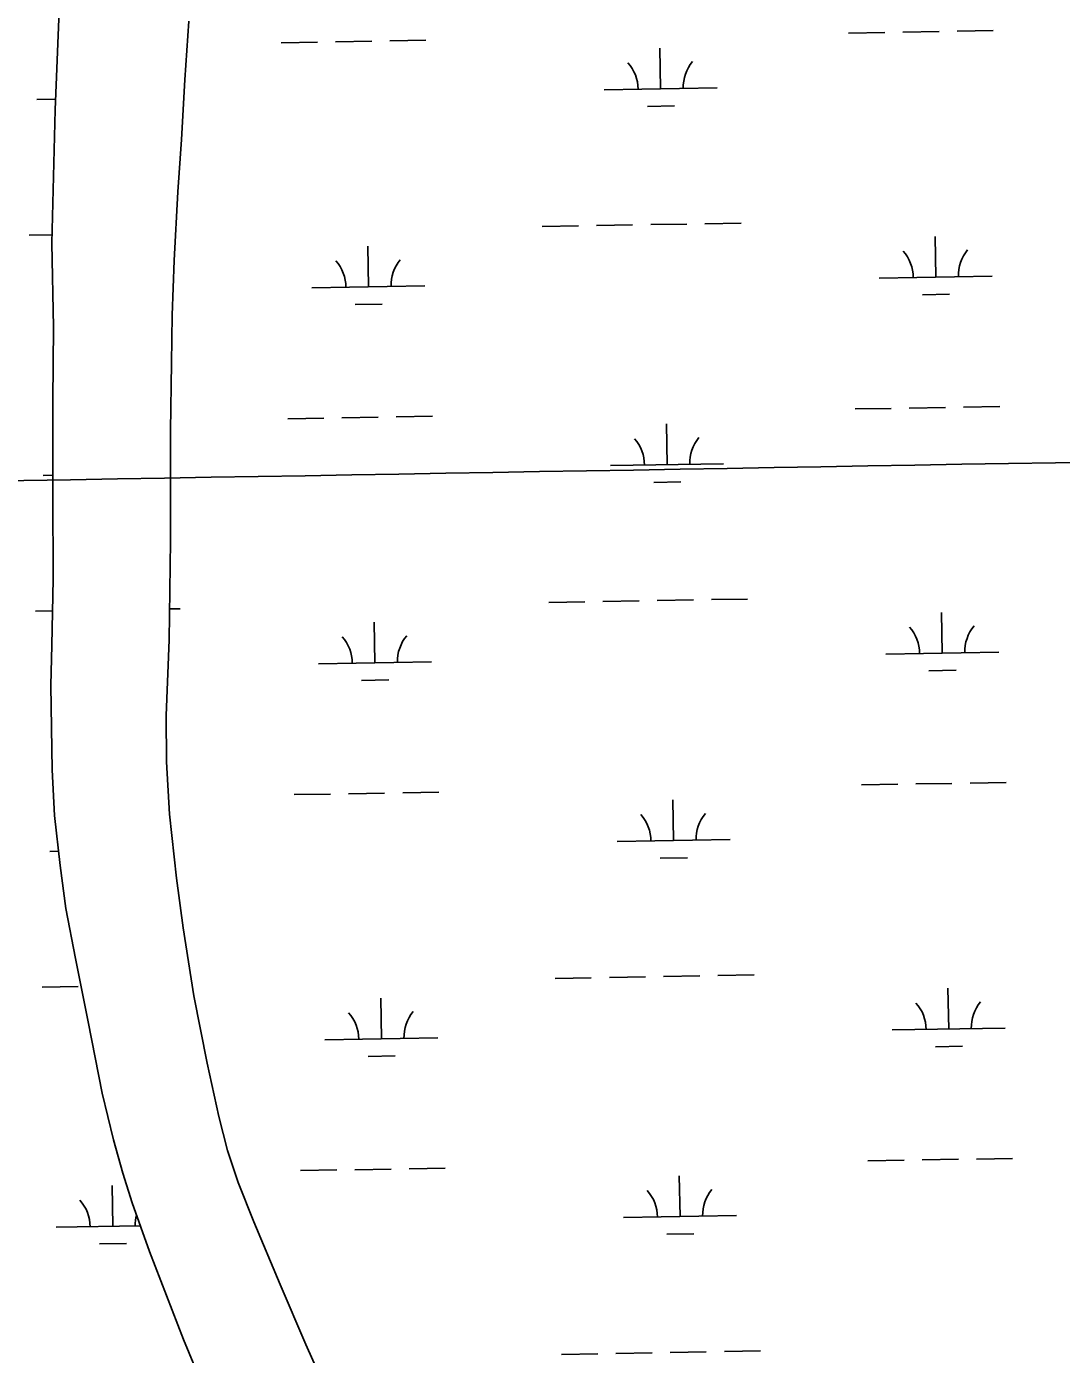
# Model space of a CAD drawing. Extents: x 3887375 to 3925618, y 296674 to 322633.
# Drawn here: x 3906068 to 3906984, y 307638 to 308813 of the extents above; entities that cross this region are included whole.
import ezdxf

# ---------------------------------------------------------------- set-up
doc = ezdxf.new("R2010")
doc.units = 0
for name, color, linetype in [('V-GRID-MAJR', 7, 'Continuous'), ('V-RIVR-EDGE', 7, 'Continuous'), ('V-TOPO-SHOR', 7, 'Continuous'), ('V-WETL-SWMP', 7, 'Continuous')]:
    doc.layers.add(name, color=color, linetype=linetype)

msp = doc.modelspace()

# ---------------------------------------------------------------- linework, layer by layer
at = {"layer": 'V-GRID-MAJR'}
msp.add_spline([(3891546.068, 308165.905), (3896856.111, 308255.118), (3902166.142, 308345.103), (3907476.16, 308435.86100000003), (3912786.164, 308527.391), (3918096.1550000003, 308619.693), (3923406.132, 308712.768), (3923406.133, 308712.768)], degree=3, dxfattribs=at)
at = {"layer": 'V-RIVR-EDGE'}
msp.add_spline([(3906242.1103076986, 309767.9921249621), (3906253.2549666, 309773.7217180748), (3906262.0834926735, 309774.08369771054), (3906267.44920806, 309770.9999494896), (3906274.747248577, 309773.2847637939), (3906279.75288242, 309779.79715703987), (3906289.0136175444, 309799.7323801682), (3906303.2524641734, 309815.0495733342), (3906313.258986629, 309826.1553213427), (3906327.859812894, 309832.6439884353), (3906345.5358459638, 309841.04410164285), (3906357.8423674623, 309850.99273228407), (3906363.99847535, 309857.11847069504), (3906367.0917140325, 309866.32226304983), (3906367.5039931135, 309877.835544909), (3906367.1505548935, 309890.11834025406), (3906367.169535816, 309897.79449419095), (3906369.4904138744, 309905.0811461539), (3906377.9579093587, 309914.6554595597), (3906383.728311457, 309920.0145316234), (3906388.7197096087, 309920.769809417), (3906402.9101548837, 309916.51281004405), (3906410.9729636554, 309917.64430316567), (3906415.211931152, 309924.54240220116), (3906417.546095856, 309937.20236191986), (3906417.169880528, 309940.27377254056), (3906414.494615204, 309944.8861082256), (3906401.068938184, 309947.9897864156), (3906396.855594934, 309951.4544951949), (3906396.8717287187, 309957.97922604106), (3906402.6449779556, 309964.48972119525), (3906402.665856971, 309972.93349052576), (3906403.069594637, 309980.9925031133), (3906409.9923688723, 309986.7325357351), (3906418.831334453, 309991.31640003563), (3906418.8465191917, 309997.457323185), (3906415.785548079, 310001.3029925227), (3906410.036024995, 310004.38768978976), (3906397.380810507, 310008.64089297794), (3906397.782650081, 310015.9322901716), (3906398.5701954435, 310023.99035371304), (3906398.592023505, 310032.81793074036), (3906398.6081572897, 310039.34266158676), (3906399.8326569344, 310068.89300710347), (3906407.136391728, 310073.4806675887), (3906420.569661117, 310073.4474509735), (3906496.5540946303, 310069.421462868), (3906539.522524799, 310062.0228234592), (3906547.9568036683, 310058.1638674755), (3906757.658556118, 309960.1575842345), (3906784.4909292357, 309946.2740739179), (3906795.222360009, 309940.10657747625), (3906809.399518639, 309930.47627034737), (3906825.128990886, 309927.7507055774), (3906832.0242427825, 309922.360314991), (3906839.667180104, 309908.9080646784), (3906841.1729904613, 309897.0062298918), (3906840.0073316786, 309891.2519615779), (3906836.914092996, 309882.04816922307), (3906830.358043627, 309869.3986490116), (3906827.2771425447, 309865.1843567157), (3906826.1133818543, 309860.197703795), (3906825.709644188, 309852.1386912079), (3906824.162075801, 309847.15298733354), (3906819.929751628, 309842.9415421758), (3906817.6155168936, 309838.34154409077), (3906816.8365129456, 309833.737749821), (3906814.8965954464, 309825.29872572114), (3906812.57287025, 309816.8606506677), (3906807.940604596, 309806.12542370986), (3906805.613083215, 309796.1521178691), (3906797.1408424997, 309784.6587659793), (3906795.9770818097, 309779.67211305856), (3906797.502822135, 309775.8302399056), (3906806.705665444, 309772.3531935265), (3906818.9713779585, 309765.7980932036), (3906822.4171058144, 309762.33528251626), (3906823.9238652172, 309750.81725542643), (3906830.4315132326, 309743.8925830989), (3906842.696276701, 309736.9536750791), (3906851.5238537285, 309736.9318470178), (3906868.8056395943, 309741.1110246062), (3906896.454978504, 309747.1836164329), (3906907.1987468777, 309746.00562004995), (3906916.7692640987, 309736.00289377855), (3906926.713149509, 309721.7773337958), (3906933.573286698, 309702.18605842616), (3906930.8610085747, 309691.8298939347), (3906927.0067978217, 309685.3146535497), (3906921.239242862, 309681.10700457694), (3906913.1802302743, 309681.5107422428), (3906893.6183753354, 309686.5486436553), (3906879.8098396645, 309690.03707858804), (3906870.2127491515, 309689.29318934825), (3906867.1327971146, 309685.46270474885), (3906866.3480988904, 309678.55606429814), (3906867.0900900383, 309668.1913583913), (3906875.1244274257, 309657.8086206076), (3906887.735036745, 309635.51645566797), (3906893.0703826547, 309620.15086114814), (3906893.033369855, 309605.1823609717), (3906886.471626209, 309590.22999457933), (3906878.375600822, 309575.6652320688), (3906873.7366918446, 309562.2433512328), (3906872.552052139, 309548.81292898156), (3906875.1978970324, 309532.30255469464), (3906880.145639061, 309515.4026784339), (3906891.2295590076, 309496.5685789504), (3906903.1124128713, 309490.3982353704), (3906917.6714811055, 309479.9993638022), (3906918.042951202, 309475.0089146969), (3906916.4877904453, 309466.952749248), (3906906.8650756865, 309455.8460521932), (3906901.85279852, 309446.647005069), (3906901.4452646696, 309437.0527616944), (3906903.3358317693, 309425.5337855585), (3906917.5016018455, 309411.2977860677), (3906932.0549758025, 309398.5960683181), (3906941.243583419, 309389.3619064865), (3906944.6598908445, 309374.0010571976), (3906947.300990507, 309355.5716444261), (3906948.4106555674, 309338.6812586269), (3906950.2936302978, 309324.0918209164), (3906957.163257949, 309308.33862251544), (3906970.565208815, 309295.63975190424), (3906992.401438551, 309279.08192530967), (3907009.634823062, 309263.68691035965), (3907021.8957903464, 309255.2127715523), (3907036.831073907, 309241.74248936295), (3907040.2625660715, 309232.5225632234), (3907039.4788168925, 309225.9997304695), (3907045.9845668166, 309218.3074427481), (3907050.589310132, 309217.91224649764), (3907062.8721054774, 309218.2656847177), (3907078.612966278, 309220.1458123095), (3907099.343327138, 309222.0136023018), (3907118.160343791, 309226.188983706), (3907127.75363812, 309225.39764215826), (3907133.116506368, 309221.16247084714), (3907137.7032178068, 309213.47492835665), (3907143.0490032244, 309202.3312185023), (3907146.881385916, 309200.01888185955), (3907153.7870773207, 309198.8503759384), (3907162.237489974, 309201.516150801), (3907170.6784121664, 309200.3438486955), (3907176.4241390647, 309195.7239206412), (3907176.404209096, 309187.66395900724), (3907179.46992544, 309185.7373281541), (3907185.612746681, 309186.48975880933), (3907201.33937179, 309182.6127709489), (3907213.9945862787, 309178.3595677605), (3907225.4869891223, 309169.50351934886), (3907232.7584563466, 309161.0417181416), (3907235.8099369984, 309153.3579718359), (3907329.337537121, 309103.9990193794), (3907342.7546727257, 309097.44107191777), (3907350.8146343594, 309097.4211419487), (3907356.197432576, 309101.245932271), (3907374.313267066, 309132.289750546), (3907392.399681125, 309151.4355302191), (3907418.165096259, 309171.71375205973), (3907429.702104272, 309180.8966653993), (3907434.323930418, 309187.41000769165), (3907435.1076795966, 309193.9328404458), (3907445.914085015, 309218.0861520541), (3907443.2568515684, 309229.9908339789), (3907438.6729872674, 309238.8297995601), (3907439.073877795, 309245.7373890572), (3907442.931884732, 309253.78786022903), (3907442.9470694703, 309259.9287833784), (3907441.811780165, 309266.4563613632), (3907439.136514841, 309271.0686970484), (3907435.2974888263, 309270.694379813), (3907432.21753679, 309266.8638952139), (3907413.740671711, 309245.0324107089), (3907391.0760876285, 309237.0284427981), (3907382.631369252, 309236.66551411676), (3907369.98944141, 309246.2920250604), (3907366.949349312, 309258.58146372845), (3907362.7863055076, 309282.3879804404), (3907366.666140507, 309299.26602863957), (3907377.8316784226, 309313.4393910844), (3907401.65907415, 309326.0462042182), (3907435.076917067, 309336.71025271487), (3907448.8996884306, 309338.97893323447), (3907468.842503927, 309332.7886596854), (3907487.6263039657, 309323.5307716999), (3907504.8644337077, 309310.054795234), (3907506.755949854, 309298.9196267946), (3907505.9589140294, 309287.02348628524), (3907497.8562453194, 309269.77206989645), (3907497.068699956, 309261.71400635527), (3907499.7306786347, 309251.72836291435), (3907505.8260475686, 309233.2904087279), (3907516.916610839, 309217.1429631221), (3907529.9423463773, 309207.51550313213), (3907536.0832695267, 309207.5003183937), (3907546.8317831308, 309208.2413604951), (3907558.7279236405, 309207.44432467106), (3907575.9859833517, 309202.02830983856), (3907589.398373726, 309193.55132389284), (3907598.972687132, 309185.08382840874), (3907603.169896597, 309175.0943887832), (3907615.0062472, 309150.11746805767), (3907615.748238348, 309139.7527621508), (3907612.651203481, 309129.0137390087), (3907609.1931380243, 309127.4870496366), (3907604.6007323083, 309132.8717459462), (3907604.6197132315, 309140.54789988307), (3907602.3320517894, 309146.6945173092), (3907595.043501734, 309148.24777997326), (3907592.7264198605, 309142.49635879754), (3907590.3979494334, 309132.13924526), (3907589.9837722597, 309119.8583480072), (3907587.2733922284, 309110.2697989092), (3907580.352516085, 309105.297381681), (3907570.756374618, 309104.93730013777), (3907558.4688340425, 309102.6648234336), (3907555.0003290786, 309096.91624939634), (3907554.209936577, 309087.7067627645), (3907555.7119507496, 309074.26969719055), (3907561.054889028, 309061.9745642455), (3907569.857790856, 309051.9737360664), (3907577.152984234, 309053.10712728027), (3907585.9758160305, 309051.16626073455), (3907601.700543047, 309046.5216574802), (3907607.458607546, 309046.8912294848), (3907615.5280596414, 309050.70937648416), (3907622.8726034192, 309071.80076793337), (3907628.6439545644, 309077.5436476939), (3907640.928648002, 309078.66470130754), (3907650.1504722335, 309082.8638088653), (3907651.698040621, 309087.8495127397), (3907642.5046877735, 309095.1646360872), (3907640.9922340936, 309104.3798169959), (3907647.9349382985, 309118.1798112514), (3907656.777700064, 309124.2989063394), (3907666.3709943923, 309123.5075647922), (3907671.731964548, 309118.5047780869), (3907677.462506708, 309107.7439268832), (3907685.885397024, 309099.2792785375), (3907693.156864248, 309090.81747733), (3907692.3721660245, 309083.9108368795), (3907692.34843987, 309074.3156444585), (3907697.675244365, 309055.4957806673), (3907698.018243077, 309038.99110065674), (3907705.6108809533, 309005.19704241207), (3907709.783415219, 308985.2286026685), (3907720.493017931, 308970.23352919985), (3907733.118811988, 308954.0822874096), (3907744.213171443, 308939.47007259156), (3907750.331317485, 308930.243503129), (3907766.04655404, 308921.7608229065), (3907782.533202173, 308914.811475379), (3907793.270327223, 308910.9468251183), (3907810.5302850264, 308906.2984256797), (3907827.7921409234, 308902.41764163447), (3907841.214021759, 308897.7787326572), (3907853.8701852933, 308893.9093371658), (3907866.9224941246, 308895.0284926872), (3907884.584291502, 308897.67149044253), (3907903.4022572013, 308902.2306795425), (3907916.8658960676, 308914.47930922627), (3907934.15812144, 308922.88037148), (3907944.150408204, 308928.22900403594), (3907946.8351639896, 308927.45474531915), (3907947.58379846, 308919.77669329), (3907939.5114992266, 308914.80712320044), (3907937.186824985, 308905.9852404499), (3907942.539253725, 308897.5281844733), (3907948.671635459, 308894.0587304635), (3907961.738179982, 308900.93500143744), (3907971.7503967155, 308914.34359562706), (3907975.989364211, 308921.2416946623), (3907978.2941084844, 308922.00361577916), (3907985.199799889, 308920.8351098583), (3907995.928383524, 308913.51619032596), (3908003.6026393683, 308912.7295940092), (3908010.132115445, 308914.63249870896), (3908015.90346659, 308920.37537846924), (3908018.9891129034, 308926.5087092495), (3908018.6375727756, 308939.55911998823), (3908022.880336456, 308947.99244981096), (3908025.6002069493, 308961.4190758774), (3908026.784846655, 308974.84949812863), (3908029.11616422, 308986.3580347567), (3908034.5065548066, 308993.2532866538), (3908038.3474789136, 308994.39521928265), (3908042.563669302, 308992.081933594), (3908045.6236913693, 308987.8524565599), (3908053.2932019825, 308985.14682175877), (3908068.2588550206, 308983.9583858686), (3908077.861639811, 308987.0051212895), (3908084.781566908, 308991.5937308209), (3908095.5822780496, 309013.44419624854), (3908122.8943125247, 309038.3243142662), (3908138.2769898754, 309050.5681987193), (3908144.424556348, 309053.23966785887), (3908151.3330948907, 309053.22258502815), (3908156.695963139, 309048.9874137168), (3908172.008411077, 309032.82952860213), (3908175.834150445, 309027.8305380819), (3908177.3371136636, 309014.7772802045), (3908177.2498014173, 308979.46697209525), (3908180.6499750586, 308957.58139196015), (3908184.721910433, 308896.9293363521), (3908196.1307972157, 308854.29821061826), (3908206.4138851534, 308822.0327398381), (3908205.2235511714, 308806.29947140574), (3908197.9103259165, 308797.87373395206), (3908195.19140447, 308784.8309155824), (3908193.6324475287, 308775.239519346), (3908195.899229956, 308760.6491325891), (3908202.7555709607, 308739.5226264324), (3908211.15283703, 308720.69517027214), (3908210.360546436, 308710.7180682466), (3908201.4883642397, 308692.7009345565), (3908191.0932888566, 308679.67709711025), (3908188.7686146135, 308670.85521435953), (3908188.3601317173, 308660.8771632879), (3908194.0650496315, 308639.7535042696), (3908206.649085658, 308606.7147238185), (3908210.8130785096, 308583.2920148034), (3908217.9792016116, 308532.227559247), (3908217.9061250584, 308502.6743665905), (3908212.8501917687, 308475.82016541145), (3908207.4341769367, 308458.56210569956), (3908207.422788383, 308453.9564133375), (3908208.939987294, 308446.66027091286), (3908215.0619295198, 308438.96893223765), (3908220.051429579, 308438.95659463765), (3908231.546679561, 308431.25196931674), (3908241.1257381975, 308424.7035123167), (3908246.1152382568, 308424.6911747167), (3908273.0273312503, 308443.0475109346), (3908282.2501045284, 308447.63042618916), (3908288.0091180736, 308448.38380589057), (3908299.514807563, 308444.9010652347), (3908317.521501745, 308431.806998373), (3908333.217757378, 308415.64816421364), (3908355.0492418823, 308397.17129913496), (3908378.3979252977, 308371.39829163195), (3908401.7361692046, 308341.40339946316)], degree=3, dxfattribs=at)
at = {"layer": 'V-TOPO-SHOR'}
for points in [[(3906300.829, 307417.021), (3906270.39, 307494.075), (3906236.975, 307578.895), (3906207.166, 307651.357), (3906176.845, 307729.192), (3906161.768, 307772.316), (3906153.373, 307798.664), (3906145.187, 307828.053), (3906135.0330000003, 307869.347), (3906122.6, 307932.366), (3906111.393, 307988.378), (3906102.8510000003, 308032.726), (3906097.8680000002, 308070.79), (3906093.068, 308115.166), (3906090.87, 308155.358), (3906089.799, 308229.922), (3906090.444, 308265.694), (3906091.606, 308324.146), (3906091.458, 308400.121), (3906091.495, 308481.938), (3906091.9050000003, 308546.931), (3906090.6, 308621.26), (3906093.617, 308739.337), (3906097.113, 308827.264)], [(3906211.623, 308817.76900000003), (3906208.0670000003, 308765.844), (3906205.225, 308712.989), (3906202.091, 308666.912), (3906198.843, 308606.104), (3906197.133, 308557.7), (3906196.308, 308515.147), (3906195.3880000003, 308455.76300000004), (3906195.48, 308357.813), (3906194.319, 308270.374), (3906191.822, 308203.494), (3906191.921, 308162.587), (3906194.632, 308116.321), (3906200.703, 308059.565), (3906206.668, 308015.666), (3906216.04, 307955.428), (3906227.978, 307895.913), (3906238.412, 307848.776), (3906245.904, 307818.681), (3906255.251, 307790.23600000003), (3906269.325, 307755.51900000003), (3906292.682, 307700.071), (3906315.323, 307646.954), (3906426.544, 307398.489)]]:
    msp.add_lwpolyline(points, dxfattribs=at)
at = {"layer": 'V-WETL-SWMP'}
for p, q in [((3906293.5203604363, 308798.71403212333), (3906325.515647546, 308799.26321592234)), ((3906341.5132910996, 308799.5378078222), (3906373.5085782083, 308800.0869916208)), ((3906389.5062217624, 308800.36158352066), (3906421.5015088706, 308800.9107673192)), ((3906795.354440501, 308807.32777406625), (3906827.3497276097, 308807.87695786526)), ((3906843.3473711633, 308808.15154976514), (3906875.342658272, 308808.7007335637)), ((3906891.3403018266, 308808.9753254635), (3906923.335588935, 308809.5245092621)), ((3906629.1118766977, 308758.0374608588), (3906628.4940449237, 308794.03215885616)), ((3906579.119240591, 308757.1793611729), (3906679.1045128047, 308758.8955605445)), ((3906077.285160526, 308748.56561923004), (3906093.995232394, 308748.85243962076)), ((3906617.3784707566, 308742.40278957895), (3906641.3749360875, 308742.8146774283)), ((3906524.344270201, 308636.15048860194), (3906556.339557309, 308636.69967240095)), ((3906572.3372008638, 308636.97426430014), (3906604.3324879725, 308637.5234480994)), ((3906620.330131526, 308637.7980399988), (3906652.3254186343, 308638.3472237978)), ((3906668.3230621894, 308638.6218156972), (3906700.3183492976, 308639.17099949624)), ((3906070.5031207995, 308628.3605223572), (3906090.790347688, 308628.708742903)), ((3906872.479952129, 308591.3765967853), (3906871.862120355, 308627.37129478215)), ((3906370.645872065, 308582.7628548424), (3906370.028040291, 308618.7575528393)), ((3906822.487316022, 308590.5184970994), (3906922.472588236, 308592.23469647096)), ((3906320.653235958, 308581.90475515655), (3906420.6385081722, 308583.6209545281)), ((3906860.7465461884, 308575.74192550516), (3906884.7430115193, 308576.15381335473)), ((3906358.9124661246, 308567.1281835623), (3906382.9089314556, 308567.5400714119)), ((3906801.063806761, 308474.7017697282), (3906833.0590938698, 308475.2509535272)), ((3906849.056737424, 308475.5255454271), (3906881.0520245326, 308476.07472922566)), ((3906897.049668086, 308476.34932112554), (3906929.0449551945, 308476.8985049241)), ((3906299.229726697, 308466.0880277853), (3906331.2250138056, 308466.6372115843)), ((3906347.2226573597, 308466.9118034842), (3906379.217944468, 308467.46098728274)), ((3906395.2155880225, 308467.7355791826), (3906427.2108751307, 308468.2847629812)), ((3906634.821242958, 308425.4114565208), (3906634.2034111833, 308461.40615451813)), ((3906584.828606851, 308424.5533568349), (3906684.8138790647, 308426.2695562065)), ((3906082.9945267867, 308415.939614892), (3906091.4654147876, 308416.0850136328)), ((3906623.087837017, 308409.7767852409), (3906647.084302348, 308410.18867309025)), ((3906626.0394977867, 308305.17203566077), (3906658.034784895, 308305.7212194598)), ((3906674.032428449, 308305.9958113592), (3906706.0277155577, 308306.5449951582)), ((3906076.2124870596, 308295.7345180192), (3906091.04626419, 308295.98913270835)), ((3906194.6827328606, 308297.7680031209), (3906204.1936354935, 308297.9312532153)), ((3906530.053636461, 308303.5244842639), (3906562.0489235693, 308304.0736680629)), ((3906578.0465671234, 308304.3482599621), (3906610.041854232, 308304.89744376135)), ((3906878.189318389, 308258.7505924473), (3906877.571486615, 308294.7452904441)), ((3906376.3552383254, 308250.1368505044), (3906375.7374065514, 308286.13154850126)), ((3906828.1966822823, 308257.89249276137), (3906928.1819544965, 308259.608692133)), ((3906326.3626022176, 308249.2787508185), (3906426.3478744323, 308250.99495019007)), ((3906364.6218323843, 308234.5021792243), (3906388.618297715, 308234.91406707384)), ((3906866.4559124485, 308243.11592116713), (3906890.4523777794, 308243.5278090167)), ((3906806.7731730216, 308142.0757653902), (3906838.76846013, 308142.6249491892)), ((3906854.766103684, 308142.8995410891), (3906886.7613907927, 308143.4487248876)), ((3906902.759034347, 308143.7233167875), (3906934.754321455, 308144.27250058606)), ((3906304.939092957, 308133.46202344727), (3906336.934380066, 308134.01120724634)), ((3906352.93202362, 308134.28579914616), (3906384.927310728, 308134.8349829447)), ((3906400.924954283, 308135.1095748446), (3906432.9202413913, 308135.65875864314)), ((3906640.530609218, 308092.78545218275), (3906639.912777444, 308128.7801501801)), ((3906590.537973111, 308091.9273524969), (3906690.5232453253, 308093.64355186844)), ((3906088.703893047, 308083.313610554), (3906096.4986376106, 308083.447403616)), ((3906628.7972032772, 308077.1507809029), (3906652.793668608, 308077.5626687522)), ((3906535.763002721, 307970.8984799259), (3906567.7582898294, 307971.4476637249)), ((3906583.755933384, 307971.7222556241), (3906615.7512204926, 307972.2714394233)), ((3906631.7488640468, 307972.54603132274), (3906663.744151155, 307973.09521512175)), ((3906679.741794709, 307973.36980702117), (3906711.737081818, 307973.9189908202)), ((3906081.92185332, 307963.10851368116), (3906113.9171404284, 307963.65769748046)), ((3906382.064604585, 307917.5108461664), (3906381.4467728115, 307953.5055441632)), ((3906883.8986846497, 307926.12458810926), (3906883.2808528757, 307962.11928610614)), ((3906332.071968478, 307916.6527464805), (3906432.0572406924, 307918.36894585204)), ((3906833.906048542, 307925.26648842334), (3906933.8913207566, 307926.98268779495)), ((3906872.1652787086, 307910.4899168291), (3906896.1617440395, 307910.90180467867)), ((3906370.331198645, 307901.87617488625), (3906394.327663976, 307902.2880627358)), ((3906908.468400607, 307811.0973124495), (3906940.463687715, 307811.646496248)), ((3906310.648459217, 307800.83601910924), (3906342.643746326, 307801.3852029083)), ((3906358.6413898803, 307801.65979480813), (3906390.6366769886, 307802.2089786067)), ((3906406.634320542, 307802.48357050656), (3906438.629607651, 307803.0327543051)), ((3906812.482539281, 307809.44976105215), (3906844.4778263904, 307809.99894485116)), ((3906860.475469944, 307810.27353675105), (3906892.4707570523, 307810.8227205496)), ((3906646.239975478, 307760.1594478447), (3906645.622143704, 307796.15414584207)), ((3906144.405895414, 307751.54570590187), (3906143.78806364, 307787.5404038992)), ((3906596.2473393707, 307759.30134815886), (3906696.232611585, 307761.0175475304)), ((3906094.413259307, 307750.68760621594), (3906168.8836467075, 307751.96585479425)), ((3906634.5065695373, 307744.52477656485), (3906658.5030348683, 307744.9366644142)), ((3906132.6724894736, 307735.91103462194), (3906156.6689548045, 307736.32292247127)), ((3906541.472368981, 307638.27247558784), (3906573.46765609, 307638.82165938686)), ((3906589.465299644, 307639.09625128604), (3906621.4605867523, 307639.6454350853)), ((3906637.458230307, 307639.9200269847), (3906669.453517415, 307640.4692107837)), ((3906685.4511609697, 307640.74380268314), (3906717.4464480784, 307641.29298648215))]:
    msp.add_line(p, q, dxfattribs=at)
for points in [[(3906097.112, 308827.26300000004), (3906093.617, 308739.337), (3906090.6, 308621.259), (3906091.904, 308546.931), (3906091.4960000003, 308481.939), (3906091.458, 308400.12), (3906091.606, 308324.145)], [(3906426.544, 307398.489), (3906315.322, 307646.955), (3906292.683, 307700.071), (3906269.325, 307755.51900000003), (3906255.251, 307790.237), (3906245.903, 307818.681), (3906238.412, 307848.777), (3906227.978, 307895.914), (3906216.041, 307955.428), (3906206.669, 308015.665), (3906200.703, 308059.565), (3906194.632, 308116.322), (3906191.92, 308162.587), (3906191.822, 308203.495), (3906194.319, 308270.374), (3906195.48, 308357.813), (3906195.387, 308455.762), (3906196.308, 308515.147), (3906197.132, 308557.7), (3906198.844, 308606.104), (3906202.091, 308666.911), (3906205.224, 308712.989), (3906208.068, 308765.844), (3906211.622, 308817.77)], [(3906091.606, 308324.145), (3906090.444, 308265.694), (3906089.799, 308229.922), (3906090.8710000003, 308155.358), (3906093.0670000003, 308115.167), (3906097.8680000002, 308070.79), (3906102.852, 308032.726), (3906111.394, 307988.378), (3906122.6010000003, 307932.365), (3906135.034, 307869.347), (3906145.187, 307828.052), (3906153.3740000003, 307798.664), (3906161.769, 307772.316), (3906176.846, 307729.191), (3906207.166, 307651.357), (3906236.975, 307578.896)]]:
    msp.add_lwpolyline(points, dxfattribs=at)
for centre, radius, start, end in [((3906573.868928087, 308757.56411519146), 35.24628790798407, 0.2115380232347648, 41.7551963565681), ((3906684.338528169, 308759.46027303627), 35.24628790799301, 140.21153501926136, 181.7551933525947), ((3906817.2370035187, 308590.90325111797), 35.24628790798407, 0.2115380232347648, 41.7551963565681), ((3906927.7066036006, 308592.7994089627), 35.24628790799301, 140.21153501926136, 181.7551933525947), ((3906315.4029234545, 308582.28950917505), 35.24628790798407, 0.2115380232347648, 41.7551963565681), ((3906425.872523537, 308584.18566701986), 35.24628790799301, 140.21153501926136, 181.7551933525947), ((3906579.578294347, 308424.9381108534), 35.24628790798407, 0.2115380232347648, 41.7551963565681), ((3906690.0478944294, 308426.83426869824), 35.24628790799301, 140.21153501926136, 181.7551933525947), ((3906822.946369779, 308258.27724677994), 35.24628790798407, 0.2115380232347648, 41.7551963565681), ((3906933.415969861, 308260.1734046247), 35.24628790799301, 140.21153501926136, 181.7551933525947), ((3906321.112289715, 308249.663504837), 35.24628790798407, 0.2115380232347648, 41.7551963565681), ((3906431.581889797, 308251.55966268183), 35.24628790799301, 140.21153501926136, 181.7551933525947), ((3906585.2876606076, 308092.3121065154), 35.24628790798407, 0.2115380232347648, 41.7551963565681), ((3906695.7572606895, 308094.2082643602), 35.24628790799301, 140.21153501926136, 181.7551933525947), ((3906437.291256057, 307918.9336583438), 35.24628790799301, 140.21153501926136, 181.7551933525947), ((3906828.6557360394, 307925.6512424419), 35.24628790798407, 0.2115380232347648, 41.7551963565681), ((3906939.1253361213, 307927.54740028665), 35.24628790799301, 140.21153501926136, 181.7551933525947), ((3906326.8216559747, 307917.037500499), 35.24628790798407, 0.2115380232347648, 41.7551963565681), ((3906590.997026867, 307759.68610217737), 35.24628790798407, 0.2115380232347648, 41.7551963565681), ((3906701.4666269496, 307761.5822600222), 35.24628790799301, 140.21153501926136, 181.7551933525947), ((3906089.162946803, 307751.0723602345), 35.24628790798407, 0.2115380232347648, 41.7551963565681), ((3906199.6325468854, 307752.96851807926), 35.24628790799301, 165.66916316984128, 181.7551933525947)]:
    msp.add_arc(centre, radius, start, end, dxfattribs=at)

doc.saveas('drawing.dxf')
